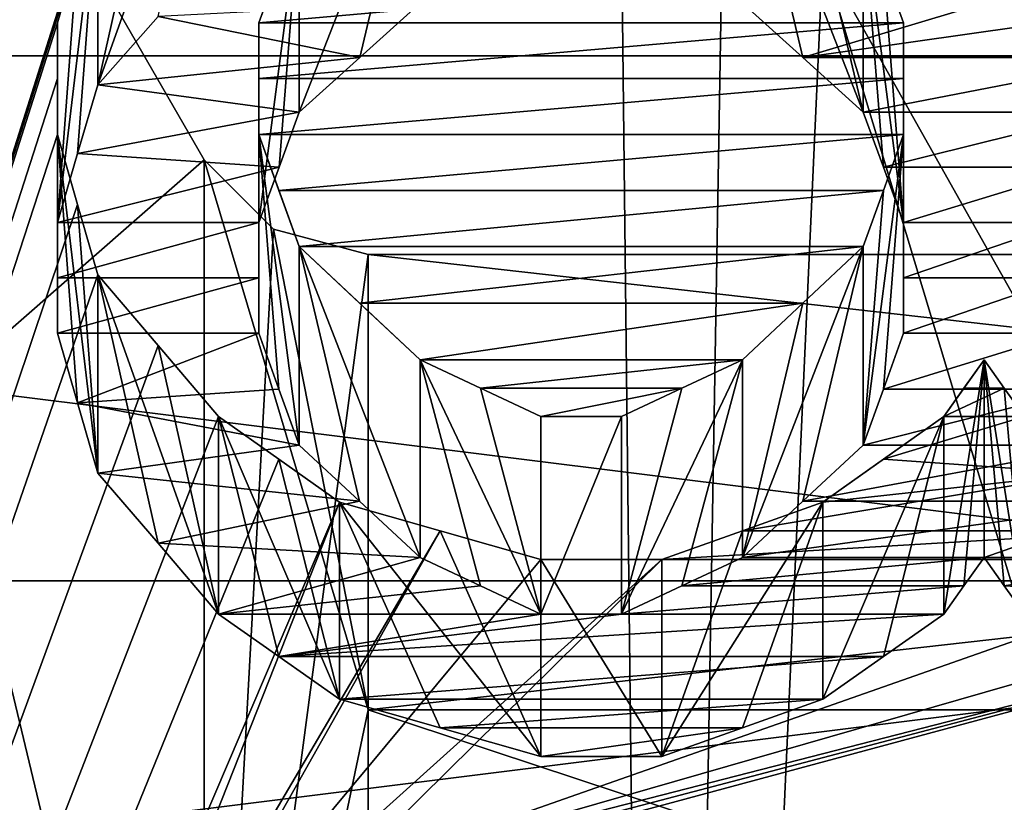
# Model space of a CAD drawing. Header units: millimetres. Extents: x -20 to 172, y -100 to 100.
# Tile 298 of 346: x 117.4 to 120, y 33.81 to 35.87. Entities that reach past the tile are written whole.
import ezdxf

# ---------------------------------------------------------------- set-up
doc = ezdxf.new("R2010")
doc.units = ezdxf.units.MM
doc.header["$LTSCALE"] = 37.722908
for name, color, linetype in [('1803', 7, 'CONTINUOUS'), ('1820', 7, 'CONTINUOUS'), ('2406', 7, 'CONTINUOUS'), ('2407', 7, 'CONTINUOUS'), ('3021', 7, 'CONTINUOUS'), ('3038', 7, 'CONTINUOUS'), ('3346', 7, 'CONTINUOUS'), ('3476', 7, 'CONTINUOUS'), ('3499', 7, 'CONTINUOUS'), ('3500', 7, 'CONTINUOUS'), ('3501', 7, 'CONTINUOUS'), ('3502', 7, 'CONTINUOUS'), ('3503', 7, 'CONTINUOUS'), ('3504', 7, 'CONTINUOUS'), ('3505', 7, 'CONTINUOUS'), ('3506', 7, 'CONTINUOUS'), ('3507', 7, 'CONTINUOUS'), ('3508', 7, 'CONTINUOUS'), ('3509', 7, 'CONTINUOUS'), ('3526', 7, 'CONTINUOUS'), ('3527', 7, 'CONTINUOUS'), ('3531', 7, 'CONTINUOUS'), ('3532', 7, 'CONTINUOUS'), ('3533', 7, 'CONTINUOUS'), ('3534', 7, 'CONTINUOUS'), ('3535', 7, 'CONTINUOUS'), ('3536', 7, 'CONTINUOUS'), ('3537', 7, 'CONTINUOUS'), ('3538', 7, 'CONTINUOUS'), ('3539', 7, 'CONTINUOUS'), ('3540', 7, 'CONTINUOUS'), ('3541', 7, 'CONTINUOUS'), ('3624', 7, 'CONTINUOUS'), ('3625', 7, 'CONTINUOUS'), ('3628', 7, 'CONTINUOUS'), ('3629', 7, 'CONTINUOUS'), ('3630', 7, 'CONTINUOUS'), ('3631', 7, 'CONTINUOUS'), ('43', 7, 'CONTINUOUS'), ('48', 7, 'CONTINUOUS'), ('60', 7, 'CONTINUOUS'), ('71', 7, 'CONTINUOUS'), ('85', 7, 'CONTINUOUS'), ('86', 7, 'CONTINUOUS')]:
    doc.layers.add(name, color=color, linetype=linetype)

msp = doc.modelspace()

# ---------------------------------------------------------------- linework, layer by layer
at = {"layer": '1803', "color": 250, "linetype": 'Continuous', "true_color": 0x323232}
for points in [[(153.1595, 34.3891, -24.5448), (153.1595, 41.469, -8.0861), (86.8405, 34.3891, -24.5448), (153.1595, 34.3891, -24.5448)], [(86.8405, 34.3891, -24.5448), (153.1595, 41.469, -8.0861), (86.8405, 41.469, -8.0861), (86.8405, 34.3891, -24.5448)], [(153.1595, 21.125, -36.5896), (153.1595, 34.3891, -24.5448), (86.8405, 21.125, -36.5896), (153.1595, 21.125, -36.5896)], [(86.8405, 21.125, -36.5896), (153.1595, 34.3891, -24.5448), (86.8405, 34.3891, -24.5448), (86.8405, 21.125, -36.5896)]]:
    msp.add_3dface(points, dxfattribs=at)
at = {"layer": '1820', "color": 250, "linetype": 'Continuous', "true_color": 0x323232}
for points in [[(113.7701, 24.125, -41.7857), (113.7701, 37.1295, -30.8134), (117.7128, 24.1971, -41.744), (113.7701, 24.125, -41.7857)], [(113.7701, 37.1295, -30.8134), (118.9894, 36.1098, -32.0023), (119.0957, 26.6764, -40.2049), (113.7701, 37.1295, -30.8134)], [(117.5, 25.6247, -40.8832), (113.7701, 37.1295, -30.8134), (117.5, 25.8892, -40.7163), (117.5, 25.6247, -40.8832)], [(113.7701, 37.1295, -30.8134), (117.5, 25.6247, -40.8832), (117.8191, 24.3771, -41.6391), (113.7701, 37.1295, -30.8134)], [(117.5, 25.8892, -40.7163), (113.7701, 37.1295, -30.8134), (117.5, 26.1526, -40.5476), (117.5, 25.8892, -40.7163)], [(117.5, 26.1526, -40.5476), (113.7701, 37.1295, -30.8134), (117.8724, 26.4151, -40.3771), (117.5, 26.1526, -40.5476)], [(117.8724, 26.4151, -40.3771), (113.7701, 37.1295, -30.8134), (118.2447, 26.6764, -40.2049), (117.8724, 26.4151, -40.3771)], [(118.2447, 26.6764, -40.2049), (113.7701, 37.1295, -30.8134), (119.0957, 26.6764, -40.2049), (118.2447, 26.6764, -40.2049)], [(117.7128, 24.1971, -41.744), (113.7701, 37.1295, -30.8134), (117.8191, 24.3771, -41.6391), (117.7128, 24.1971, -41.744)], [(118.9894, 36.1098, -32.0023), (119.2552, 36.0733, -32.0433), (119.0957, 26.6764, -40.2049), (118.9894, 36.1098, -32.0023)], [(119.5213, 36.0369, -32.0844), (119.0957, 26.6764, -40.2049), (119.2552, 36.0733, -32.0433), (119.5213, 36.0369, -32.0844)], [(119.0957, 26.6764, -40.2049), (119.5213, 36.0369, -32.0844), (122.5, 26.1526, -40.5476), (119.0957, 26.6764, -40.2049)], [(120.4787, 36.0369, -32.0844), (126.2299, 24.125, -41.7857), (119.5213, 36.0369, -32.0844), (120.4787, 36.0369, -32.0844)], [(119.5213, 36.0369, -32.0844), (126.2299, 24.125, -41.7857), (122.5, 26.1526, -40.5476), (119.5213, 36.0369, -32.0844)]]:
    msp.add_3dface(points, dxfattribs=at)
at = {"layer": '2406', "color": 250, "linetype": 'Continuous', "true_color": 0x323232}
for points in [[(81.5, 43.165, -19.2183), (158.5, 31.6164, -35.1136), (81.5, 31.6164, -35.1136), (81.5, 43.165, -19.2183)], [(158.5, 43.165, -19.2183), (158.5, 31.6164, -35.1136), (81.5, 43.165, -19.2183), (158.5, 43.165, -19.2183)]]:
    msp.add_3dface(points, dxfattribs=at)
at = {"layer": '2407', "color": 250, "linetype": 'Continuous', "true_color": 0x323232}
for points in [[(158.5, 44.9921, -20.0318), (158.5, 32.9547, -36.5999), (81.5, 44.9921, -20.0318), (158.5, 44.9921, -20.0318)], [(81.5, 44.9921, -20.0318), (158.5, 32.9547, -36.5999), (81.5, 32.9547, -36.5999), (81.5, 44.9921, -20.0318)]]:
    msp.add_3dface(points, dxfattribs=at)
at = {"layer": '3021', "color": 250, "linetype": 'Continuous', "true_color": 0x323232}
for points in [[(153.1595, 41.469, 8.0861), (153.1595, 34.3891, 24.5448), (86.8405, 41.469, 8.0861), (153.1595, 41.469, 8.0861)], [(86.8405, 41.469, 8.0861), (153.1595, 34.3891, 24.5448), (86.8405, 34.3891, 24.5448), (86.8405, 41.469, 8.0861)], [(153.1595, 34.3891, 24.5448), (153.1595, 21.125, 36.5896), (86.8405, 34.3891, 24.5448), (153.1595, 34.3891, 24.5448)], [(86.8405, 34.3891, 24.5448), (153.1595, 21.125, 36.5896), (86.8405, 21.125, 36.5896), (86.8405, 34.3891, 24.5448)]]:
    msp.add_3dface(points, dxfattribs=at)
at = {"layer": '3038', "color": 250, "linetype": 'Continuous', "true_color": 0x323232}
for points in [[(113.7701, 37.1295, 30.8134), (113.7701, 24.125, 41.7857), (117.6064, 36.2261, 31.8705), (113.7701, 37.1295, 30.8134)], [(117.6064, 36.2261, 31.8705), (113.7701, 24.125, 41.7857), (117.5532, 36.0443, 32.076), (117.6064, 36.2261, 31.8705)], [(117.5532, 36.0443, 32.076), (113.7701, 24.125, 41.7857), (117.5, 35.8614, 32.2804), (117.5532, 36.0443, 32.076)], [(118.0851, 36.0078, 32.117), (118.0319, 35.8614, 32.2804), (119.6808, 36.0078, 32.117), (118.0851, 36.0078, 32.117)], [(119.6808, 36.0078, 32.117), (118.0319, 35.8614, 32.2804), (119.734, 35.8614, 32.2804), (119.6808, 36.0078, 32.117)], [(117.5, 35.8614, 32.2804), (113.7701, 24.125, 41.7857), (117.5, 35.7147, 32.4426), (117.5, 35.8614, 32.2804)], [(119.734, 35.8614, 32.2804), (118.0319, 35.8614, 32.2804), (118.0319, 35.7147, 32.4426), (119.734, 35.8614, 32.2804)], [(119.734, 35.7147, 32.4426), (119.734, 35.8614, 32.2804), (118.0319, 35.7147, 32.4426), (119.734, 35.7147, 32.4426)], [(117.5, 35.7147, 32.4426), (113.7701, 24.125, 41.7857), (117.5, 35.5672, 32.6042), (117.5, 35.7147, 32.4426)], [(119.734, 35.5672, 32.6042), (119.734, 35.7147, 32.4426), (118.0319, 35.5672, 32.6042), (119.734, 35.5672, 32.6042)], [(118.0319, 35.5672, 32.6042), (119.734, 35.7147, 32.4426), (118.0319, 35.7147, 32.4426), (118.0319, 35.5672, 32.6042)], [(117.5, 35.5672, 32.6042), (113.7701, 24.125, 41.7857), (117.5531, 35.3825, 32.8046), (117.5, 35.5672, 32.6042)], [(118.0851, 35.4195, 32.7647), (119.734, 35.5672, 32.6042), (118.0319, 35.5672, 32.6042), (118.0851, 35.4195, 32.7647)], [(119.6809, 35.4195, 32.7647), (119.734, 35.5672, 32.6042), (118.0851, 35.4195, 32.7647), (119.6809, 35.4195, 32.7647)], [(118.1383, 35.271, 32.9245), (119.6809, 35.4195, 32.7647), (118.0851, 35.4195, 32.7647), (118.1383, 35.271, 32.9245)], [(119.6277, 35.271, 32.9245), (119.6809, 35.4195, 32.7647), (118.1383, 35.271, 32.9245), (119.6277, 35.271, 32.9245)], [(117.5531, 35.3825, 32.8046), (113.7701, 24.125, 41.7857), (117.6064, 35.1966, 33.004), (117.5531, 35.3825, 32.8046)], [(118.2977, 35.1222, 33.0831), (119.6277, 35.271, 32.9245), (118.1383, 35.271, 32.9245), (118.2977, 35.1222, 33.0831)], [(119.4682, 35.1222, 33.0831), (119.6277, 35.271, 32.9245), (118.2977, 35.1222, 33.0831), (119.4682, 35.1222, 33.0831)], [(117.6064, 35.1966, 33.004), (113.7701, 24.125, 41.7857), (117.7658, 35.0103, 33.2015), (117.6064, 35.1966, 33.004)], [(118.4574, 34.9727, 33.2411), (119.4682, 35.1222, 33.0831), (118.2977, 35.1222, 33.0831), (118.4574, 34.9727, 33.2411)], [(119.3085, 34.9727, 33.2411), (119.4682, 35.1222, 33.0831), (118.4574, 34.9727, 33.2411), (119.3085, 34.9727, 33.2411)], [(117.7658, 35.0103, 33.2015), (113.7701, 24.125, 41.7857), (117.9255, 34.8228, 33.3982), (117.7658, 35.0103, 33.2015)], [(118.617, 34.8978, 33.3197), (119.3085, 34.9727, 33.2411), (118.4574, 34.9727, 33.2411), (118.617, 34.8978, 33.3197)], [(119.149, 34.8978, 33.3197), (119.3085, 34.9727, 33.2411), (118.617, 34.8978, 33.3197), (119.149, 34.8978, 33.3197)], [(119.9468, 34.9727, 33.2411), (119.8936, 34.8978, 33.3197), (120, 34.8978, 33.3197), (119.9468, 34.9727, 33.2411)], [(118.7766, 34.8228, 33.3982), (119.149, 34.8978, 33.3197), (118.617, 34.8978, 33.3197), (118.7766, 34.8228, 33.3982)], [(118.9894, 34.8228, 33.3982), (119.149, 34.8978, 33.3197), (118.7766, 34.8228, 33.3982), (118.9894, 34.8228, 33.3982)], [(119.8404, 34.8228, 33.3982), (120.0532, 34.8228, 33.3982), (120, 34.8978, 33.3197), (119.8404, 34.8228, 33.3982)], [(119.8936, 34.8978, 33.3197), (119.8404, 34.8228, 33.3982), (120, 34.8978, 33.3197), (119.8936, 34.8978, 33.3197)], [(117.9255, 34.8228, 33.3982), (113.7701, 24.125, 41.7857), (118.085, 34.7101, 33.5152), (117.9255, 34.8228, 33.3982)], [(120.2126, 34.6725, 33.5541), (120.0532, 34.8228, 33.3982), (119.681, 34.7101, 33.5152), (120.2126, 34.6725, 33.5541)], [(119.681, 34.7101, 33.5152), (120.0532, 34.8228, 33.3982), (119.8404, 34.8228, 33.3982), (119.681, 34.7101, 33.5152)], [(118.085, 34.7101, 33.5152), (113.7701, 24.125, 41.7857), (118.2447, 34.597, 33.632), (118.085, 34.7101, 33.5152)], [(119.5213, 34.597, 33.632), (120.2126, 34.6725, 33.5541), (119.681, 34.7101, 33.5152), (119.5213, 34.597, 33.632)], [(120.3723, 34.5214, 33.7095), (120.2126, 34.6725, 33.5541), (119.3086, 34.5215, 33.7095), (120.3723, 34.5214, 33.7095)], [(119.3086, 34.5215, 33.7095), (120.2126, 34.6725, 33.5541), (119.5213, 34.597, 33.632), (119.3086, 34.5215, 33.7095)], [(113.7701, 24.125, 41.7857), (117.6064, 32.9848, 35.2146), (118.2447, 34.597, 33.632), (113.7701, 24.125, 41.7857)], [(118.2447, 34.597, 33.632), (117.6064, 32.9848, 35.2146), (118.5105, 34.5215, 33.7095), (118.2447, 34.597, 33.632)], [(117.6064, 32.9848, 35.2146), (117.8191, 33.296, 34.9204), (118.5105, 34.5215, 33.7095), (117.6064, 32.9848, 35.2146)], [(118.5105, 34.5215, 33.7095), (117.8191, 33.296, 34.9204), (118.7766, 34.4458, 33.7868), (118.5105, 34.5215, 33.7095)], [(119.0957, 34.4458, 33.7868), (120.3723, 34.5214, 33.7095), (119.3086, 34.5215, 33.7095), (119.0957, 34.4458, 33.7868)], [(120.6382, 34.4458, 33.7868), (120.3723, 34.5214, 33.7095), (119.0957, 34.4458, 33.7868), (120.6382, 34.4458, 33.7868)], [(117.8191, 33.296, 34.9204), (118.2447, 33.6054, 34.6229), (119.0957, 34.4458, 33.7868), (117.8191, 33.296, 34.9204)], [(118.7766, 34.4458, 33.7868), (117.8191, 33.296, 34.9204), (119.0957, 34.4458, 33.7868), (118.7766, 34.4458, 33.7868)], [(120.6382, 34.4458, 33.7868), (118.2447, 33.6054, 34.6229), (120.9043, 34.37, 33.8639), (120.6382, 34.4458, 33.7868)], [(118.2447, 33.6054, 34.6229), (120.6382, 34.4458, 33.7868), (119.0957, 34.4458, 33.7868), (118.2447, 33.6054, 34.6229)], [(118.2447, 33.6054, 34.6229), (118.4575, 33.6439, 34.5854), (121.2234, 34.37, 33.8639), (118.2447, 33.6054, 34.6229)], [(120.9043, 34.37, 33.8639), (118.2447, 33.6054, 34.6229), (121.2234, 34.37, 33.8639), (120.9043, 34.37, 33.8639)], [(118.6702, 33.6824, 34.5479), (121.2234, 34.37, 33.8639), (118.4575, 33.6439, 34.5854), (118.6702, 33.6824, 34.5479)], [(118.6702, 33.6824, 34.5479), (120.9043, 33.7593, 34.4728), (121.2234, 34.37, 33.8639), (118.6702, 33.6824, 34.5479)]]:
    msp.add_3dface(points, dxfattribs=at)
at = {"layer": '3346', "color": 250, "linetype": 'Continuous', "true_color": 0x323232}
for points in [[(117.7662, 35.8781, 30.7461), (118.2981, 35.7701, 30.8718), (118.4574, 35.9138, 30.7045), (117.7662, 35.8781, 30.7461)], [(119.9468, 35.9138, 30.7045), (119.3085, 35.9138, 30.7045), (119.4679, 35.7701, 30.8718), (119.9468, 35.9138, 30.7045)], [(120.4787, 35.9138, 30.7045), (119.9468, 35.9138, 30.7045), (119.4679, 35.7701, 30.8718), (120.4787, 35.9138, 30.7045)], [(120.3724, 35.77, 30.8718), (120.4787, 35.9138, 30.7045), (119.4679, 35.7701, 30.8718), (120.3724, 35.77, 30.8718)], [(117.7662, 35.8781, 30.7461), (117.6064, 35.6978, 30.9553), (118.2981, 35.7701, 30.8718), (117.7662, 35.8781, 30.7461)], [(117.6064, 35.6978, 30.9553), (118.1383, 35.6255, 31.0385), (118.2981, 35.7701, 30.8718), (117.6064, 35.6978, 30.9553)], [(120.3724, 35.77, 30.8718), (119.4679, 35.7701, 30.8718), (119.6277, 35.6255, 31.0385), (120.3724, 35.77, 30.8718)], [(120.266, 35.6255, 31.0385), (120.3724, 35.77, 30.8718), (119.6277, 35.6255, 31.0385), (120.266, 35.6255, 31.0385)], [(117.6064, 35.6978, 30.9553), (117.5532, 35.517, 31.1626), (118.1383, 35.6255, 31.0385), (117.6064, 35.6978, 30.9553)], [(117.5532, 35.517, 31.1626), (118.0852, 35.4807, 31.2039), (118.1383, 35.6255, 31.0385), (117.5532, 35.517, 31.1626)], [(120.266, 35.6255, 31.0385), (119.6277, 35.6255, 31.0385), (119.6808, 35.4807, 31.2039), (120.266, 35.6255, 31.0385)], [(120.2128, 35.4807, 31.2039), (120.266, 35.6255, 31.0385), (119.6808, 35.4807, 31.2039), (120.2128, 35.4807, 31.2039)], [(117.5532, 35.517, 31.1626), (117.5, 35.335, 31.3687), (118.0852, 35.4807, 31.2039), (117.5532, 35.517, 31.1626)], [(117.5, 35.335, 31.3687), (118.0319, 35.335, 31.3687), (118.0852, 35.4807, 31.2039), (117.5, 35.335, 31.3687)], [(120.2128, 35.4807, 31.2039), (119.6808, 35.4807, 31.2039), (119.734, 35.335, 31.3687), (120.2128, 35.4807, 31.2039)], [(120.1596, 35.335, 31.3687), (120.2128, 35.4807, 31.2039), (119.734, 35.335, 31.3687), (120.1596, 35.335, 31.3687)], [(117.5, 35.335, 31.3687), (117.5, 35.1891, 31.5323), (118.0319, 35.335, 31.3687), (117.5, 35.335, 31.3687)], [(118.0319, 35.335, 31.3687), (117.5, 35.1891, 31.5323), (118.0319, 35.1891, 31.5323), (118.0319, 35.335, 31.3687)], [(120.1596, 35.1891, 31.5323), (120.1596, 35.335, 31.3687), (119.734, 35.1891, 31.5323), (120.1596, 35.1891, 31.5323)], [(120.1596, 35.335, 31.3687), (119.734, 35.335, 31.3687), (119.734, 35.1891, 31.5323), (120.1596, 35.335, 31.3687)], [(117.5, 35.1891, 31.5323), (117.5, 35.0424, 31.6953), (118.0319, 35.1891, 31.5323), (117.5, 35.1891, 31.5323)], [(117.5, 35.0424, 31.6953), (118.0319, 35.0424, 31.6953), (118.0319, 35.1891, 31.5323), (117.5, 35.0424, 31.6953)], [(120.1596, 35.0424, 31.6953), (120.1596, 35.1891, 31.5323), (119.734, 35.0424, 31.6953), (120.1596, 35.0424, 31.6953)], [(120.1596, 35.1891, 31.5323), (119.734, 35.1891, 31.5323), (119.734, 35.0424, 31.6953), (120.1596, 35.1891, 31.5323)], [(117.5, 35.0424, 31.6953), (117.5531, 34.8586, 31.8973), (118.0319, 35.0424, 31.6953), (117.5, 35.0424, 31.6953)], [(117.5531, 34.8586, 31.8973), (118.0851, 34.8954, 31.857), (118.0319, 35.0424, 31.6953), (117.5531, 34.8586, 31.8973)], [(120.2127, 34.8954, 31.857), (120.1596, 35.0424, 31.6953), (119.6809, 34.8954, 31.857), (120.2127, 34.8954, 31.857)], [(120.1596, 35.0424, 31.6953), (119.734, 35.0424, 31.6953), (119.6809, 34.8954, 31.857), (120.1596, 35.0424, 31.6953)], [(117.5531, 34.8586, 31.8973), (118.1383, 34.7477, 32.0181), (118.0851, 34.8954, 31.857), (117.5531, 34.8586, 31.8973)], [(120.266, 34.7477, 32.0181), (120.2127, 34.8954, 31.857), (119.6277, 34.7477, 32.0181), (120.266, 34.7477, 32.0181)], [(120.2127, 34.8954, 31.857), (119.6809, 34.8954, 31.857), (119.6277, 34.7477, 32.0181), (120.2127, 34.8954, 31.857)], [(117.5531, 34.8586, 31.8973), (117.6064, 34.6737, 32.0983), (118.1383, 34.7477, 32.0181), (117.5531, 34.8586, 31.8973)], [(117.6064, 34.6737, 32.0983), (118.2977, 34.5997, 32.178), (118.1383, 34.7477, 32.0181), (117.6064, 34.6737, 32.0983)], [(120.3722, 34.5997, 32.178), (120.266, 34.7477, 32.0181), (119.4682, 34.5997, 32.178), (120.3722, 34.5997, 32.178)], [(120.266, 34.7477, 32.0181), (119.6277, 34.7477, 32.0181), (119.4682, 34.5997, 32.178), (120.266, 34.7477, 32.0181)], [(117.6064, 34.6737, 32.0983), (117.7658, 34.4883, 32.2974), (118.2977, 34.5997, 32.178), (117.6064, 34.6737, 32.0983)], [(117.7658, 34.4883, 32.2974), (118.4574, 34.4509, 32.3373), (118.2977, 34.5997, 32.178), (117.7658, 34.4883, 32.2974)], [(119.9468, 34.4509, 32.3373), (120.3722, 34.5997, 32.178), (119.3085, 34.4509, 32.3373), (119.9468, 34.4509, 32.3373)], [(120.3722, 34.5997, 32.178), (119.4682, 34.5997, 32.178), (119.3085, 34.4509, 32.3373), (120.3722, 34.5997, 32.178)], [(119.9468, 34.4509, 32.3373), (120.4787, 34.4509, 32.3373), (120.3722, 34.5997, 32.178), (119.9468, 34.4509, 32.3373)], [(117.7658, 34.4883, 32.2974), (117.9255, 34.3016, 32.4955), (118.4574, 34.4509, 32.3373), (117.7658, 34.4883, 32.2974)], [(117.9255, 34.3016, 32.4955), (118.6169, 34.3764, 32.4165), (118.4574, 34.4509, 32.3373), (117.9255, 34.3016, 32.4955)], [(119.8936, 34.3763, 32.4165), (119.9468, 34.4509, 32.3373), (119.149, 34.3764, 32.4165), (119.8936, 34.3763, 32.4165)], [(119.9468, 34.4509, 32.3373), (119.3085, 34.4509, 32.3373), (119.149, 34.3764, 32.4165), (119.9468, 34.4509, 32.3373)], [(119.9468, 34.4509, 32.3373), (120, 34.3763, 32.4165), (120.4787, 34.4509, 32.3373), (119.9468, 34.4509, 32.3373)], [(120, 34.3763, 32.4165), (120.6913, 34.3391, 32.456), (120.4787, 34.4509, 32.3373), (120, 34.3763, 32.4165)], [(117.9255, 34.3016, 32.4955), (118.7766, 34.3016, 32.4955), (118.6169, 34.3764, 32.4165), (117.9255, 34.3016, 32.4955)], [(119.8936, 34.3763, 32.4165), (119.149, 34.3764, 32.4165), (118.9894, 34.3016, 32.4955), (119.8936, 34.3763, 32.4165)], [(119.8404, 34.3016, 32.4955), (119.8936, 34.3763, 32.4165), (118.9894, 34.3016, 32.4955), (119.8404, 34.3016, 32.4955)], [(120, 34.3763, 32.4165), (120.0532, 34.3016, 32.4955), (120.6913, 34.3391, 32.456), (120, 34.3763, 32.4165)], [(117.9255, 34.3016, 32.4955), (118.085, 34.1895, 32.6135), (118.7766, 34.3016, 32.4955), (117.9255, 34.3016, 32.4955)], [(118.085, 34.1895, 32.6135), (119.681, 34.1895, 32.6135), (119.8404, 34.3016, 32.4955), (118.085, 34.1895, 32.6135)], [(118.085, 34.1895, 32.6135), (119.8404, 34.3016, 32.4955), (118.9894, 34.3016, 32.4955), (118.085, 34.1895, 32.6135)], [(118.085, 34.1895, 32.6135), (118.9894, 34.3016, 32.4955), (118.7766, 34.3016, 32.4955), (118.085, 34.1895, 32.6135)], [(118.085, 34.1895, 32.6135), (118.2447, 34.0769, 32.7312), (119.681, 34.1895, 32.6135), (118.085, 34.1895, 32.6135)], [(118.2447, 34.0769, 32.7312), (119.5213, 34.0769, 32.7312), (119.681, 34.1895, 32.6135), (118.2447, 34.0769, 32.7312)], [(118.2447, 34.0769, 32.7312), (118.5105, 34.0017, 32.8092), (119.5213, 34.0769, 32.7312), (118.2447, 34.0769, 32.7312)], [(118.5105, 34.0017, 32.8092), (119.3086, 34.0017, 32.8092), (119.5213, 34.0769, 32.7312), (118.5105, 34.0017, 32.8092)], [(118.5105, 34.0017, 32.8092), (118.7766, 33.9263, 32.8872), (119.3086, 34.0017, 32.8092), (118.5105, 34.0017, 32.8092)], [(118.7766, 33.9263, 32.8872), (119.0957, 33.9263, 32.8872), (119.3086, 34.0017, 32.8092), (118.7766, 33.9263, 32.8872)]]:
    msp.add_3dface(points, dxfattribs=at)
at = {"layer": '3476', "color": 250, "linetype": 'Continuous', "true_color": 0x323232}
for points in [[(119.9468, 34.9727, 33.2411), (120, 34.8978, 33.3197), (120.0532, 34.3016, 32.4955), (119.9468, 34.9727, 33.2411)], [(119.9468, 34.4509, 32.3373), (119.9468, 34.9727, 33.2411), (120, 34.3763, 32.4165), (119.9468, 34.4509, 32.3373)], [(120, 34.3763, 32.4165), (119.9468, 34.9727, 33.2411), (120.0532, 34.3016, 32.4955), (120, 34.3763, 32.4165)], [(120, 34.8978, 33.3197), (120.0532, 34.8228, 33.3982), (120.0532, 34.3016, 32.4955), (120, 34.8978, 33.3197)]]:
    msp.add_3dface(points, dxfattribs=at)
at = {"layer": '3499', "color": 250, "linetype": 'Continuous', "true_color": 0x323232}
for points in [[(117.9255, 36.5876, 31.4549), (117.7662, 36.4075, 31.6632), (117.6064, 35.6978, 30.9553), (117.9255, 36.5876, 31.4549)], [(117.7662, 35.8781, 30.7461), (117.9255, 36.5876, 31.4549), (117.6064, 35.6978, 30.9553), (117.7662, 35.8781, 30.7461)], [(117.7662, 36.4075, 31.6632), (117.6064, 36.2261, 31.8705), (117.6064, 35.6978, 30.9553), (117.7662, 36.4075, 31.6632)]]:
    msp.add_3dface(points, dxfattribs=at)
at = {"layer": '3500', "color": 250, "linetype": 'Continuous', "true_color": 0x323232}
for points in [[(117.6064, 36.2261, 31.8705), (117.5532, 36.0443, 32.076), (117.5, 35.335, 31.3687), (117.6064, 36.2261, 31.8705)], [(117.5532, 35.517, 31.1626), (117.6064, 36.2261, 31.8705), (117.5, 35.335, 31.3687), (117.5532, 35.517, 31.1626)], [(117.6064, 35.6978, 30.9553), (117.6064, 36.2261, 31.8705), (117.5532, 35.517, 31.1626), (117.6064, 35.6978, 30.9553)], [(117.5532, 36.0443, 32.076), (117.5, 35.8614, 32.2804), (117.5, 35.335, 31.3687), (117.5532, 36.0443, 32.076)]]:
    msp.add_3dface(points, dxfattribs=at)
at = {"layer": '3501', "color": 250, "linetype": 'Continuous', "true_color": 0x323232}
for points in [[(117.5, 35.8614, 32.2804), (117.5, 35.7147, 32.4426), (117.5, 35.0424, 31.6953), (117.5, 35.8614, 32.2804)], [(117.5, 35.335, 31.3687), (117.5, 35.8614, 32.2804), (117.5, 35.1891, 31.5323), (117.5, 35.335, 31.3687)], [(117.5, 35.1891, 31.5323), (117.5, 35.8614, 32.2804), (117.5, 35.0424, 31.6953), (117.5, 35.1891, 31.5323)], [(117.5, 35.7147, 32.4426), (117.5, 35.5672, 32.6042), (117.5, 35.0424, 31.6953), (117.5, 35.7147, 32.4426)]]:
    msp.add_3dface(points, dxfattribs=at)
at = {"layer": '3502', "color": 250, "linetype": 'Continuous', "true_color": 0x323232}
for points in [[(117.5, 35.5672, 32.6042), (117.5531, 35.3825, 32.8046), (117.6064, 34.6737, 32.0983), (117.5, 35.5672, 32.6042)], [(117.5, 35.0424, 31.6953), (117.5, 35.5672, 32.6042), (117.5531, 34.8586, 31.8973), (117.5, 35.0424, 31.6953)], [(117.5531, 34.8586, 31.8973), (117.5, 35.5672, 32.6042), (117.6064, 34.6737, 32.0983), (117.5531, 34.8586, 31.8973)], [(117.5531, 35.3825, 32.8046), (117.6064, 35.1966, 33.004), (117.6064, 34.6737, 32.0983), (117.5531, 35.3825, 32.8046)]]:
    msp.add_3dface(points, dxfattribs=at)
at = {"layer": '3503', "color": 250, "linetype": 'Continuous', "true_color": 0x323232}
for points in [[(117.6064, 35.1966, 33.004), (117.7658, 35.0103, 33.2015), (117.9255, 34.3016, 32.4955), (117.6064, 35.1966, 33.004)], [(117.6064, 34.6737, 32.0983), (117.6064, 35.1966, 33.004), (117.7658, 34.4883, 32.2974), (117.6064, 34.6737, 32.0983)], [(117.7658, 34.4883, 32.2974), (117.6064, 35.1966, 33.004), (117.9255, 34.3016, 32.4955), (117.7658, 34.4883, 32.2974)], [(117.7658, 35.0103, 33.2015), (117.9255, 34.8228, 33.3982), (117.9255, 34.3016, 32.4955), (117.7658, 35.0103, 33.2015)]]:
    msp.add_3dface(points, dxfattribs=at)
at = {"layer": '3504', "color": 250, "linetype": 'Continuous', "true_color": 0x323232}
for points in [[(117.9255, 34.8228, 33.3982), (118.085, 34.7101, 33.5152), (118.2447, 34.0769, 32.7312), (117.9255, 34.8228, 33.3982)], [(117.9255, 34.3016, 32.4955), (117.9255, 34.8228, 33.3982), (118.085, 34.1895, 32.6135), (117.9255, 34.3016, 32.4955)], [(118.085, 34.1895, 32.6135), (117.9255, 34.8228, 33.3982), (118.2447, 34.0769, 32.7312), (118.085, 34.1895, 32.6135)], [(118.085, 34.7101, 33.5152), (118.2447, 34.597, 33.632), (118.2447, 34.0769, 32.7312), (118.085, 34.7101, 33.5152)]]:
    msp.add_3dface(points, dxfattribs=at)
at = {"layer": '3505', "color": 250, "linetype": 'Continuous', "true_color": 0x323232}
for points in [[(118.2447, 34.597, 33.632), (118.5105, 34.5215, 33.7095), (118.7766, 33.9263, 32.8872), (118.2447, 34.597, 33.632)], [(118.2447, 34.0769, 32.7312), (118.2447, 34.597, 33.632), (118.5105, 34.0017, 32.8092), (118.2447, 34.0769, 32.7312)], [(118.5105, 34.0017, 32.8092), (118.2447, 34.597, 33.632), (118.7766, 33.9263, 32.8872), (118.5105, 34.0017, 32.8092)], [(118.5105, 34.5215, 33.7095), (118.7766, 34.4458, 33.7868), (118.7766, 33.9263, 32.8872), (118.5105, 34.5215, 33.7095)]]:
    msp.add_3dface(points, dxfattribs=at)
at = {"layer": '3506', "color": 250, "linetype": 'Continuous', "true_color": 0x323232}
for points in [[(118.7766, 34.4458, 33.7868), (119.0957, 34.4458, 33.7868), (119.0957, 33.9263, 32.8872), (118.7766, 34.4458, 33.7868)], [(118.7766, 33.9263, 32.8872), (118.7766, 34.4458, 33.7868), (119.0957, 33.9263, 32.8872), (118.7766, 33.9263, 32.8872)]]:
    msp.add_3dface(points, dxfattribs=at)
at = {"layer": '3507', "color": 250, "linetype": 'Continuous', "true_color": 0x323232}
for points in [[(119.5213, 34.597, 33.632), (119.0957, 33.9263, 32.8872), (119.3086, 34.5215, 33.7095), (119.5213, 34.597, 33.632)], [(119.0957, 33.9263, 32.8872), (119.5213, 34.597, 33.632), (119.3086, 34.0017, 32.8092), (119.0957, 33.9263, 32.8872)], [(119.3086, 34.0017, 32.8092), (119.5213, 34.597, 33.632), (119.5213, 34.0769, 32.7312), (119.3086, 34.0017, 32.8092)], [(119.0957, 34.4458, 33.7868), (119.3086, 34.5215, 33.7095), (119.0957, 33.9263, 32.8872), (119.0957, 34.4458, 33.7868)]]:
    msp.add_3dface(points, dxfattribs=at)
at = {"layer": '3508', "color": 250, "linetype": 'Continuous', "true_color": 0x323232}
for points in [[(119.5213, 34.597, 33.632), (119.681, 34.7101, 33.5152), (119.8404, 34.8228, 33.3982), (119.5213, 34.597, 33.632)], [(119.5213, 34.597, 33.632), (119.8404, 34.8228, 33.3982), (119.5213, 34.0769, 32.7312), (119.5213, 34.597, 33.632)], [(119.5213, 34.0769, 32.7312), (119.8404, 34.8228, 33.3982), (119.681, 34.1895, 32.6135), (119.5213, 34.0769, 32.7312)], [(119.681, 34.1895, 32.6135), (119.8404, 34.8228, 33.3982), (119.8404, 34.3016, 32.4955), (119.681, 34.1895, 32.6135)]]:
    msp.add_3dface(points, dxfattribs=at)
at = {"layer": '3509', "color": 250, "linetype": 'Continuous', "true_color": 0x323232}
for points in [[(119.8404, 34.8228, 33.3982), (119.8936, 34.8978, 33.3197), (119.9468, 34.9727, 33.2411), (119.8404, 34.8228, 33.3982)], [(119.8404, 34.8228, 33.3982), (119.9468, 34.9727, 33.2411), (119.8404, 34.3016, 32.4955), (119.8404, 34.8228, 33.3982)], [(119.8404, 34.3016, 32.4955), (119.9468, 34.9727, 33.2411), (119.8936, 34.3763, 32.4165), (119.8404, 34.3016, 32.4955)], [(119.9468, 34.9727, 33.2411), (119.9468, 34.4509, 32.3373), (119.8936, 34.3763, 32.4165), (119.9468, 34.9727, 33.2411)]]:
    msp.add_3dface(points, dxfattribs=at)
at = {"layer": '3526', "color": 250, "linetype": 'Continuous', "true_color": 0x323232}
for points in [[(118.0319, 35.8614, 32.2804), (118.0851, 36.0078, 32.117), (118.1383, 36.1534, 31.9529), (118.0319, 35.8614, 32.2804)], [(118.0319, 35.8614, 32.2804), (118.1383, 36.1534, 31.9529), (118.0319, 35.335, 31.3687), (118.0319, 35.8614, 32.2804)], [(118.0319, 35.335, 31.3687), (118.1383, 36.1534, 31.9529), (118.0852, 35.4807, 31.2039), (118.0319, 35.335, 31.3687)], [(118.0852, 35.4807, 31.2039), (118.1383, 36.1534, 31.9529), (118.1383, 35.6255, 31.0385), (118.0852, 35.4807, 31.2039)]]:
    msp.add_3dface(points, dxfattribs=at)
at = {"layer": '3527', "color": 250, "linetype": 'Continuous', "true_color": 0x323232}
for points in [[(118.1383, 36.1534, 31.9529), (118.4574, 36.4434, 31.6218), (118.1383, 35.6255, 31.0385), (118.1383, 36.1534, 31.9529)], [(118.1383, 35.6255, 31.0385), (118.4574, 36.4434, 31.6218), (118.2981, 35.7701, 30.8718), (118.1383, 35.6255, 31.0385)], [(118.2981, 35.7701, 30.8718), (118.4574, 36.4434, 31.6218), (118.4574, 35.9138, 30.7045), (118.2981, 35.7701, 30.8718)]]:
    msp.add_3dface(points, dxfattribs=at)
at = {"layer": '3531', "color": 250, "linetype": 'Continuous', "true_color": 0x323232}
for points in [[(119.3085, 36.4434, 31.6218), (119.4679, 36.2989, 31.7877), (119.6277, 35.6255, 31.0385), (119.3085, 36.4434, 31.6218)], [(119.3085, 35.9138, 30.7045), (119.3085, 36.4434, 31.6218), (119.4679, 35.7701, 30.8718), (119.3085, 35.9138, 30.7045)], [(119.4679, 35.7701, 30.8718), (119.3085, 36.4434, 31.6218), (119.6277, 35.6255, 31.0385), (119.4679, 35.7701, 30.8718)], [(119.4679, 36.2989, 31.7877), (119.6277, 36.1534, 31.9529), (119.6277, 35.6255, 31.0385), (119.4679, 36.2989, 31.7877)]]:
    msp.add_3dface(points, dxfattribs=at)
at = {"layer": '3532', "color": 250, "linetype": 'Continuous', "true_color": 0x323232}
for points in [[(119.6277, 36.1534, 31.9529), (119.6808, 36.0078, 32.117), (119.734, 35.335, 31.3687), (119.6277, 36.1534, 31.9529)], [(119.6277, 35.6255, 31.0385), (119.6277, 36.1534, 31.9529), (119.6808, 35.4807, 31.2039), (119.6277, 35.6255, 31.0385)], [(119.6808, 35.4807, 31.2039), (119.6277, 36.1534, 31.9529), (119.734, 35.335, 31.3687), (119.6808, 35.4807, 31.2039)], [(119.6808, 36.0078, 32.117), (119.734, 35.8614, 32.2804), (119.734, 35.335, 31.3687), (119.6808, 36.0078, 32.117)]]:
    msp.add_3dface(points, dxfattribs=at)
at = {"layer": '3533', "color": 250, "linetype": 'Continuous', "true_color": 0x323232}
for points in [[(119.734, 35.8614, 32.2804), (119.734, 35.7147, 32.4426), (119.734, 35.0424, 31.6953), (119.734, 35.8614, 32.2804)], [(119.734, 35.335, 31.3687), (119.734, 35.8614, 32.2804), (119.734, 35.1891, 31.5323), (119.734, 35.335, 31.3687)], [(119.734, 35.1891, 31.5323), (119.734, 35.8614, 32.2804), (119.734, 35.0424, 31.6953), (119.734, 35.1891, 31.5323)], [(119.734, 35.7147, 32.4426), (119.734, 35.5672, 32.6042), (119.734, 35.0424, 31.6953), (119.734, 35.7147, 32.4426)]]:
    msp.add_3dface(points, dxfattribs=at)
at = {"layer": '3534', "color": 250, "linetype": 'Continuous', "true_color": 0x323232}
for points in [[(119.734, 35.5672, 32.6042), (119.6809, 35.4195, 32.7647), (119.6277, 34.7477, 32.0181), (119.734, 35.5672, 32.6042)], [(119.6809, 34.8954, 31.857), (119.734, 35.5672, 32.6042), (119.6277, 34.7477, 32.0181), (119.6809, 34.8954, 31.857)], [(119.734, 35.0424, 31.6953), (119.734, 35.5672, 32.6042), (119.6809, 34.8954, 31.857), (119.734, 35.0424, 31.6953)], [(119.6809, 35.4195, 32.7647), (119.6277, 35.271, 32.9245), (119.6277, 34.7477, 32.0181), (119.6809, 35.4195, 32.7647)]]:
    msp.add_3dface(points, dxfattribs=at)
at = {"layer": '3535', "color": 250, "linetype": 'Continuous', "true_color": 0x323232}
for points in [[(119.6277, 35.271, 32.9245), (119.4682, 35.1222, 33.0831), (119.3085, 34.4509, 32.3373), (119.6277, 35.271, 32.9245)], [(119.4682, 34.5997, 32.178), (119.6277, 35.271, 32.9245), (119.3085, 34.4509, 32.3373), (119.4682, 34.5997, 32.178)], [(119.6277, 34.7477, 32.0181), (119.6277, 35.271, 32.9245), (119.4682, 34.5997, 32.178), (119.6277, 34.7477, 32.0181)], [(119.4682, 35.1222, 33.0831), (119.3085, 34.9727, 33.2411), (119.3085, 34.4509, 32.3373), (119.4682, 35.1222, 33.0831)]]:
    msp.add_3dface(points, dxfattribs=at)
at = {"layer": '3536', "color": 250, "linetype": 'Continuous', "true_color": 0x323232}
for points in [[(119.3085, 34.9727, 33.2411), (119.149, 34.8978, 33.3197), (118.9894, 34.3016, 32.4955), (119.3085, 34.9727, 33.2411)], [(119.149, 34.3764, 32.4165), (119.3085, 34.9727, 33.2411), (118.9894, 34.3016, 32.4955), (119.149, 34.3764, 32.4165)], [(119.3085, 34.4509, 32.3373), (119.3085, 34.9727, 33.2411), (119.149, 34.3764, 32.4165), (119.3085, 34.4509, 32.3373)], [(119.149, 34.8978, 33.3197), (118.9894, 34.8228, 33.3982), (118.9894, 34.3016, 32.4955), (119.149, 34.8978, 33.3197)]]:
    msp.add_3dface(points, dxfattribs=at)
at = {"layer": '3537', "color": 250, "linetype": 'Continuous', "true_color": 0x323232}
for points in [[(118.9894, 34.8228, 33.3982), (118.7766, 34.8228, 33.3982), (118.7766, 34.3016, 32.4955), (118.9894, 34.8228, 33.3982)], [(118.9894, 34.3016, 32.4955), (118.9894, 34.8228, 33.3982), (118.7766, 34.3016, 32.4955), (118.9894, 34.3016, 32.4955)]]:
    msp.add_3dface(points, dxfattribs=at)
at = {"layer": '3538', "color": 250, "linetype": 'Continuous', "true_color": 0x323232}
for points in [[(118.4574, 34.9727, 33.2411), (118.7766, 34.3016, 32.4955), (118.617, 34.8978, 33.3197), (118.4574, 34.9727, 33.2411)], [(118.7766, 34.3016, 32.4955), (118.4574, 34.9727, 33.2411), (118.6169, 34.3764, 32.4165), (118.7766, 34.3016, 32.4955)], [(118.6169, 34.3764, 32.4165), (118.4574, 34.9727, 33.2411), (118.4574, 34.4509, 32.3373), (118.6169, 34.3764, 32.4165)], [(118.7766, 34.8228, 33.3982), (118.617, 34.8978, 33.3197), (118.7766, 34.3016, 32.4955), (118.7766, 34.8228, 33.3982)]]:
    msp.add_3dface(points, dxfattribs=at)
at = {"layer": '3539', "color": 250, "linetype": 'Continuous', "true_color": 0x323232}
for points in [[(118.4574, 34.9727, 33.2411), (118.2977, 35.1222, 33.0831), (118.1383, 35.271, 32.9245), (118.4574, 34.9727, 33.2411)], [(118.4574, 34.9727, 33.2411), (118.1383, 35.271, 32.9245), (118.4574, 34.4509, 32.3373), (118.4574, 34.9727, 33.2411)], [(118.4574, 34.4509, 32.3373), (118.1383, 35.271, 32.9245), (118.2977, 34.5997, 32.178), (118.4574, 34.4509, 32.3373)], [(118.2977, 34.5997, 32.178), (118.1383, 35.271, 32.9245), (118.1383, 34.7477, 32.0181), (118.2977, 34.5997, 32.178)]]:
    msp.add_3dface(points, dxfattribs=at)
at = {"layer": '3540', "color": 250, "linetype": 'Continuous', "true_color": 0x323232}
for points in [[(118.1383, 35.271, 32.9245), (118.0851, 35.4195, 32.7647), (118.0319, 35.5672, 32.6042), (118.1383, 35.271, 32.9245)], [(118.1383, 35.271, 32.9245), (118.0319, 35.5672, 32.6042), (118.1383, 34.7477, 32.0181), (118.1383, 35.271, 32.9245)], [(118.1383, 34.7477, 32.0181), (118.0319, 35.5672, 32.6042), (118.0851, 34.8954, 31.857), (118.1383, 34.7477, 32.0181)], [(118.0851, 34.8954, 31.857), (118.0319, 35.5672, 32.6042), (118.0319, 35.0424, 31.6953), (118.0851, 34.8954, 31.857)]]:
    msp.add_3dface(points, dxfattribs=at)
at = {"layer": '3541', "color": 250, "linetype": 'Continuous', "true_color": 0x323232}
for points in [[(118.0319, 35.8614, 32.2804), (118.0319, 35.5672, 32.6042), (118.0319, 35.7147, 32.4426), (118.0319, 35.8614, 32.2804)], [(118.0319, 35.5672, 32.6042), (118.0319, 35.8614, 32.2804), (118.0319, 35.0424, 31.6953), (118.0319, 35.5672, 32.6042)], [(118.0319, 35.8614, 32.2804), (118.0319, 35.335, 31.3687), (118.0319, 35.1891, 31.5323), (118.0319, 35.8614, 32.2804)], [(118.0319, 35.0424, 31.6953), (118.0319, 35.8614, 32.2804), (118.0319, 35.1891, 31.5323), (118.0319, 35.0424, 31.6953)]]:
    msp.add_3dface(points, dxfattribs=at)
at = {"layer": '3624', "color": 250, "linetype": 'Continuous', "true_color": 0x323232}
for points in [[(81.5, 31.6164, 35.1136), (158.5, 43.165, 19.2183), (81.5, 43.165, 19.2183), (81.5, 31.6164, 35.1136)], [(158.5, 31.6164, 35.1136), (158.5, 43.165, 19.2183), (81.5, 31.6164, 35.1136), (158.5, 31.6164, 35.1136)]]:
    msp.add_3dface(points, dxfattribs=at)
at = {"layer": '3625', "color": 250, "linetype": 'Continuous', "true_color": 0x323232}
for points in [[(158.5, 32.9547, 36.5999), (158.5, 44.9921, 20.0318), (81.5, 32.9547, 36.5999), (158.5, 32.9547, 36.5999)], [(81.5, 32.9547, 36.5999), (158.5, 44.9921, 20.0318), (81.5, 44.9921, 20.0318), (81.5, 32.9547, 36.5999)]]:
    msp.add_3dface(points, dxfattribs=at)
at = {"layer": '3628', "color": 150, "linetype": 'Continuous', "true_color": 0x378cff}
for points in [[(72, 28.0584, -35.181), (72, 40.5443, -19.523), (172, 28.0584, -35.181), (72, 28.0584, -35.181)], [(72, 40.5443, -19.523), (172, 40.5443, -19.523), (172, 28.0584, -35.181), (72, 40.5443, -19.523)]]:
    msp.add_3dface(points, dxfattribs=at)
at = {"layer": '3629', "color": 150, "linetype": 'Continuous', "true_color": 0x378cff}
for points in [[(72, 40.5443, 19.523), (72, 28.0584, 35.181), (172, 40.5443, 19.523), (72, 40.5443, 19.523)], [(72, 28.0584, 35.181), (172, 28.0584, 35.181), (172, 40.5443, 19.523), (72, 28.0584, 35.181)]]:
    msp.add_3dface(points, dxfattribs=at)
at = {"layer": '3630', "color": 150, "linetype": 'Continuous', "true_color": 0x378cff}
for points in [[(72, 35.7744, 17.2262), (72, 39.7059), (172, 35.7744, 17.2262), (72, 35.7744, 17.2262)], [(72, 39.7059), (172, 39.7059), (172, 35.7744, 17.2262), (72, 39.7059)], [(72, 24.7574, 31.0421), (72, 35.7744, 17.2262), (172, 24.7574, 31.0421), (72, 24.7574, 31.0421)], [(72, 35.7744, 17.2262), (172, 35.7744, 17.2262), (172, 24.7574, 31.0421), (72, 35.7744, 17.2262)]]:
    msp.add_3dface(points, dxfattribs=at)
at = {"layer": '3631', "color": 150, "linetype": 'Continuous', "true_color": 0x378cff}
for points in [[(72, 39.7059), (72, 35.7744, -17.2262), (172, 39.7059), (72, 39.7059)], [(72, 35.7744, -17.2262), (172, 35.7744, -17.2262), (172, 39.7059), (72, 35.7744, -17.2262)], [(72, 35.7744, -17.2262), (72, 24.7574, -31.0421), (172, 35.7744, -17.2262), (72, 35.7744, -17.2262)], [(72, 24.7574, -31.0421), (172, 24.7574, -31.0421), (172, 35.7744, -17.2262), (72, 24.7574, -31.0421)]]:
    msp.add_3dface(points, dxfattribs=at)
at = {"layer": '43', "color": 250, "linetype": 'Continuous', "true_color": 0x323232}
for points in [[(118.3207, 35.25), (118.3207, 34.0489, 9.1234), (128.9793, 35.25), (118.3207, 35.25)], [(128.9793, 35.25), (118.3207, 34.0489, 9.1234), (128.9793, 34.0489, 9.1234), (128.9793, 35.25)], [(118.3207, 34.0489, 9.1234), (118.3207, 30.5274, 17.625), (128.9793, 34.0489, 9.1234), (118.3207, 34.0489, 9.1234)], [(128.9793, 34.0489, 9.1234), (118.3207, 30.5274, 17.625), (128.9793, 30.5274, 17.625), (128.9793, 34.0489, 9.1234)]]:
    msp.add_3dface(points, dxfattribs=at)
at = {"layer": '48', "color": 250, "linetype": 'Continuous', "true_color": 0x323232}
for points in [[(118.3207, 35.25), (128.9793, 35.25), (128.9793, 34.0489, -9.1234), (118.3207, 35.25)], [(118.3207, 34.0489, -9.1234), (118.3207, 35.25), (128.9793, 34.0489, -9.1234), (118.3207, 34.0489, -9.1234)], [(118.3207, 30.5274, -17.625), (118.3207, 34.0489, -9.1234), (128.9793, 30.5274, -17.625), (118.3207, 30.5274, -17.625)], [(128.9793, 30.5274, -17.625), (118.3207, 34.0489, -9.1234), (128.9793, 34.0489, -9.1234), (128.9793, 30.5274, -17.625)]]:
    msp.add_3dface(points, dxfattribs=at)
at = {"layer": '60', "color": 250, "linetype": 'Continuous', "true_color": 0x323232}
for points in [[(117.8877, 35.5), (116.4443, 38), (116.4443, 34.2368, 16.4876), (117.8877, 35.5)], [(117.8877, 31.9844, 15.4029), (117.8877, 35.5), (116.4443, 34.2368, 16.4876), (117.8877, 31.9844, 15.4029)], [(116.4443, 23.6926, 29.7096), (117.8877, 31.9844, 15.4029), (116.4443, 34.2368, 16.4876), (116.4443, 23.6926, 29.7096)]]:
    msp.add_3dface(points, dxfattribs=at)
at = {"layer": '71', "color": 250, "linetype": 'Continuous', "true_color": 0x323232}
for points in [[(116.4443, 38), (117.8877, 35.5), (117.8877, 31.9844, -15.4029), (116.4443, 38)], [(116.4443, 38), (117.8877, 31.9844, -15.4029), (116.4443, 34.2368, -16.4876), (116.4443, 38)], [(117.8877, 31.9844, -15.4029), (117.8877, 22.1339, -27.755), (116.4443, 34.2368, -16.4876), (117.8877, 31.9844, -15.4029)], [(116.4443, 34.2368, -16.4876), (117.8877, 22.1339, -27.755), (116.4443, 23.6926, -29.7096), (116.4443, 34.2368, -16.4876)]]:
    msp.add_3dface(points, dxfattribs=at)
at = {"layer": '85', "color": 250, "linetype": 'Continuous', "true_color": 0x323232}
for points in [[(117.8877, 31.9844, -15.4029), (117.8877, 35.5), (118.3207, 34.0489, -9.1234), (117.8877, 31.9844, -15.4029)], [(118.3207, 34.0489, -9.1234), (117.8877, 35.5), (118.0707, 35.317), (118.3207, 34.0489, -9.1234)], [(118.3207, 35.25), (118.3207, 34.0489, -9.1234), (118.0707, 35.317), (118.3207, 35.25)], [(117.8877, 31.9844, -15.4029), (118.3207, 34.0489, -9.1234), (118.3207, 30.5274, -17.625), (117.8877, 31.9844, -15.4029)]]:
    msp.add_3dface(points, dxfattribs=at)
at = {"layer": '86', "color": 250, "linetype": 'Continuous', "true_color": 0x323232}
for points in [[(117.8877, 35.5), (117.8877, 31.9844, 15.4029), (118.0707, 35.317), (117.8877, 35.5)], [(117.8877, 31.9844, 15.4029), (118.3207, 35.25), (118.0707, 35.317), (117.8877, 31.9844, 15.4029)], [(117.8877, 31.9844, 15.4029), (118.3207, 34.0489, 9.1234), (118.3207, 35.25), (117.8877, 31.9844, 15.4029)], [(117.8877, 31.9844, 15.4029), (118.3207, 30.5274, 17.625), (118.3207, 34.0489, 9.1234), (117.8877, 31.9844, 15.4029)]]:
    msp.add_3dface(points, dxfattribs=at)

doc.saveas('drawing.dxf')
